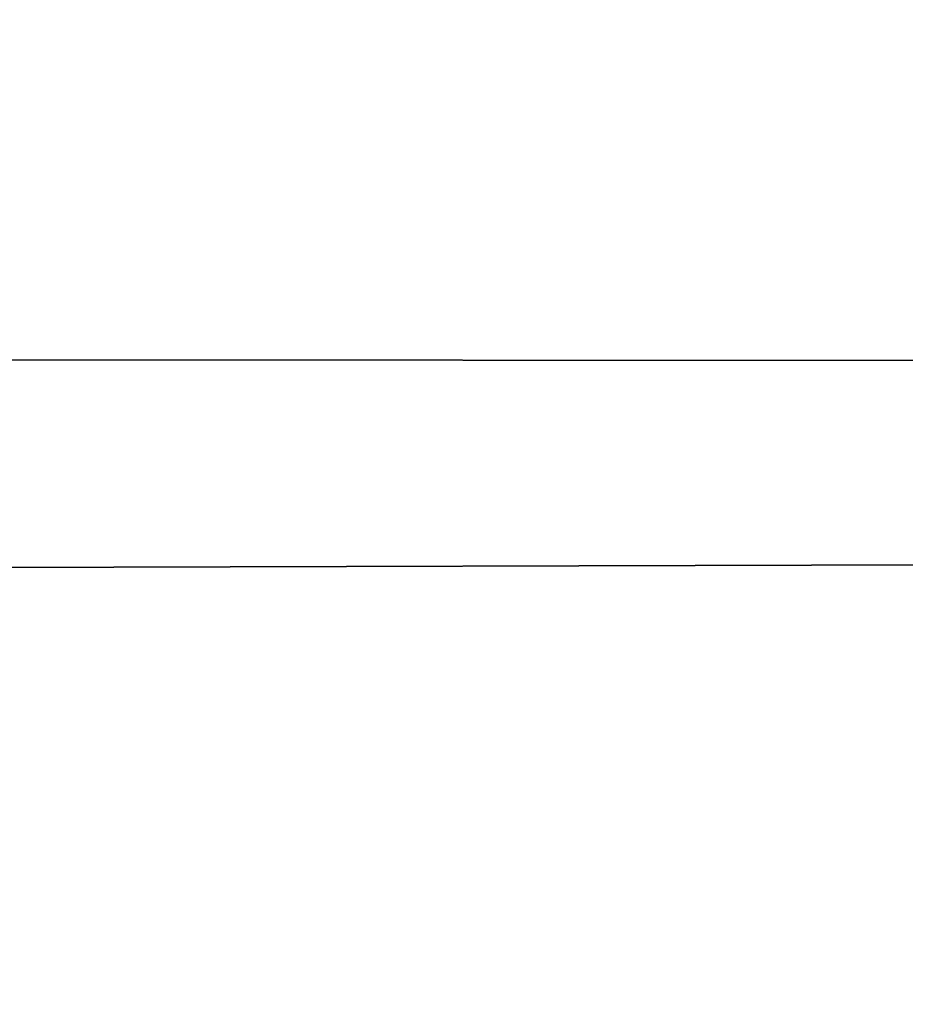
# Model space of a CAD drawing. Header units: millimetres. Extents: x -184 to 165, y -135 to 242.
# Tile 562 of 656: x -36.495 to -36.28, y -87.746 to -87.506. Entities that reach past the tile are written whole.
import ezdxf

# ---------------------------------------------------------------- set-up
doc = ezdxf.new("R2010")
doc.units = ezdxf.units.MM
doc.header["$LTSCALE"] = 41.718519
doc.layers.add('384', color=7, linetype='CONTINUOUS')
doc.layers.add('386', color=7, linetype='CONTINUOUS')

msp = doc.modelspace()

# ---------------------------------------------------------------- linework, layer by layer
at = {"layer": '384', "linetype": 'CONTINUOUS'}
for points in [[(-22.293, -87.1393, 60), (-22.5187, -87.60038, 60), (-175.04441, -87.47216, 60), (-22.293, -87.1393, 60)], [(-22.5187, -87.60038, 60), (-174.7715, -88.02277, 60), (-175.04441, -87.47216, 60), (-22.5187, -87.60038, 60)], [(-22.5187, -87.60038, 60), (-22.74715, -88.06004, 60), (-174.7715, -88.02277, 60), (-22.5187, -87.60038, 60)]]:
    msp.add_3dface(points, dxfattribs=at)
at = {"layer": '386', "linetype": 'CONTINUOUS'}
for points in [[(-175.207, -87.1393, 63), (-174.9813, -87.60038, 63), (-22.45559, -87.47216, 63), (-175.207, -87.1393, 63)], [(-174.9813, -87.60038, 63), (-22.7285, -88.02277, 63), (-22.45559, -87.47216, 63), (-174.9813, -87.60038, 63)], [(-174.9813, -87.60038, 63), (-174.75285, -88.06004, 63), (-22.7285, -88.02277, 63), (-174.9813, -87.60038, 63)]]:
    msp.add_3dface(points, dxfattribs=at)

doc.saveas('drawing.dxf')
